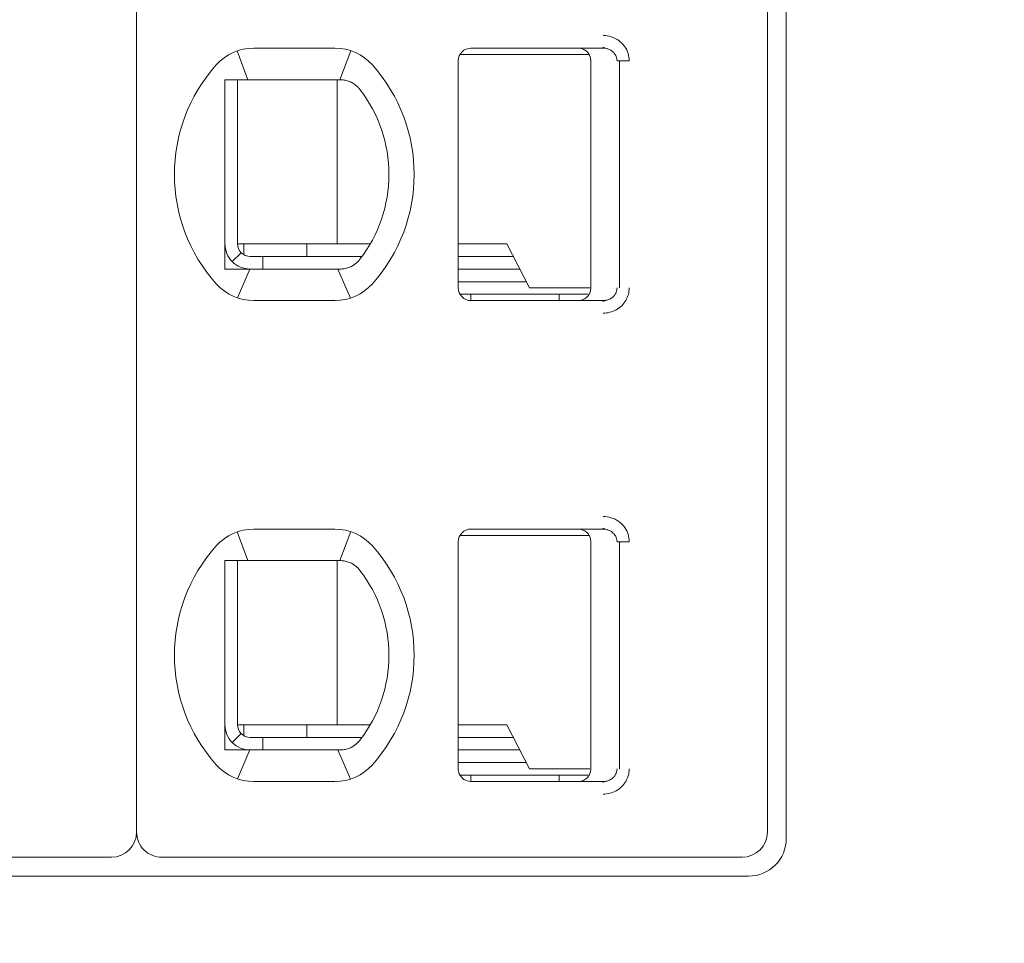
# Model space of a CAD drawing. Header units: millimetres. Extents: x -1114 to 1396, y -630 to 631.
# Tile 688 of 780: x 406.37 to 414.18, y 447.44 to 454.76. Entities that reach past the tile are written whole.
import ezdxf

# ---------------------------------------------------------------- set-up
doc = ezdxf.new("R2010")
doc.units = ezdxf.units.MM
doc.header["$MEASUREMENT"] = 0

msp = doc.modelspace()

# ---------------------------------------------------------------- linework, layer by layer
at = {"lineweight": 18}
for points, knots in [([(1038.9843, -629.7647), (1038.9843, -629.7647), (-1111.4882, -629.7647), (-1111.4882, -629.7647), (-1111.4882, -629.7647), (-1111.4882, -629.7647), (-1111.4882, 630.7883), (-1111.4882, 630.7883), (-1111.4882, 630.7883), (-1111.4882, 630.7883), (1038.9843, 630.7883), (1038.9843, 630.7883)], [0, 0, 0, 0, 0.333333, 0.333333, 0.333333, 0.333333, 0.666667, 0.666667, 0.666667, 0.666667, 1, 1, 1, 1]), ([(410.9963, 454.6334), (411.0183, 454.6335), (411.0395, 454.6303), (411.0606, 454.6235), (411.0606, 454.6235), (411.0817, 454.6167), (411.1027, 454.6065), (411.1213, 454.5928), (411.1213, 454.5928), (411.1398, 454.5792), (411.1559, 454.5623), (411.1681, 454.545), (411.1681, 454.545), (411.1803, 454.5278), (411.1886, 454.5103), (411.1944, 454.4918), (411.1944, 454.4918), (411.2001, 454.4732), (411.2032, 454.4537), (411.2034, 454.4334)], [0, 0, 0, 0, 0.2, 0.2, 0.2, 0.2, 0.4, 0.4, 0.4, 0.4, 0.6, 0.6, 0.6, 0.6, 0.8, 0.8, 0.8, 0.8, 1, 1, 1, 1]), ([(409.9489, 454.5334), (409.9224, 454.5334), (409.8969, 454.5228), (409.8782, 454.5041), (409.8782, 454.5041), (409.8594, 454.4853), (409.8489, 454.4599), (409.8489, 454.4334)], [0, 0, 0, 0, 0.5, 0.5, 0.5, 0.5, 1, 1, 1, 1]), ([(409.9489, 454.5334), (409.9224, 454.5334), (409.8969, 454.5228), (409.8782, 454.5041), (409.8782, 454.5041), (409.8594, 454.4853), (409.8489, 454.4599), (409.8489, 454.4334)], [0, 0, 0, 0, 0.5, 0.5, 0.5, 0.5, 1, 1, 1, 1]), ([(410.7989, 454.5334), (410.8094, 454.5334), (410.8199, 454.5317), (410.8299, 454.5285), (410.8299, 454.5285), (410.8398, 454.5252), (410.8493, 454.5204), (410.8578, 454.5142), (410.8578, 454.5142), (410.8662, 454.508), (410.8737, 454.5006), (410.8798, 454.4921), (410.8798, 454.4921), (410.886, 454.4836), (410.8908, 454.4741), (410.894, 454.4642), (410.894, 454.4642), (410.8972, 454.4542), (410.8989, 454.4438), (410.8989, 454.4334)], [0, 0, 0, 0, 0.2, 0.2, 0.2, 0.2, 0.4, 0.4, 0.4, 0.4, 0.6, 0.6, 0.6, 0.6, 0.8, 0.8, 0.8, 0.8, 1, 1, 1, 1]), ([(410.9963, 454.5334), (411.005, 454.5334), (411.0138, 454.5324), (411.0223, 454.5306), (411.0223, 454.5306), (411.0307, 454.5287), (411.0388, 454.526), (411.0465, 454.5225), (411.0465, 454.5225), (411.0541, 454.5189), (411.0613, 454.5146), (411.0678, 454.5096), (411.0678, 454.5096), (411.074, 454.5048), (411.0797, 454.4994), (411.0846, 454.4935), (411.0846, 454.4935), (411.0891, 454.4881), (411.093, 454.4822), (411.0963, 454.4759), (411.0963, 454.4759), (411.0995, 454.4697), (411.1021, 454.4631), (411.1038, 454.4563), (411.1038, 454.4563), (411.1058, 454.4488), (411.1068, 454.4411), (411.1068, 454.4334)], [0, 0, 0, 0, 0.142857, 0.142857, 0.142857, 0.142857, 0.285714, 0.285714, 0.285714, 0.285714, 0.428571, 0.428571, 0.428571, 0.428571, 0.571429, 0.571429, 0.571429, 0.571429, 0.714286, 0.714286, 0.714286, 0.714286, 0.857143, 0.857143, 0.857143, 0.857143, 1, 1, 1, 1]), ([(407.9989, 454.2834), (408.0056, 454.2834), (408.0124, 454.2834), (408.0192, 454.2834), (408.0192, 454.2834), (408.026, 454.2834), (408.0329, 454.2834), (408.0397, 454.2834), (408.0397, 454.2834), (408.0466, 454.2834), (408.0535, 454.2834), (408.0604, 454.2834)], [0, 0, 0, 0, 0.333333, 0.333333, 0.333333, 0.333333, 0.666667, 0.666667, 0.666667, 0.666667, 1, 1, 1, 1]), ([(407.9989, 454.2834), (407.9989, 454.2324), (407.9989, 454.18), (407.9989, 454.125), (407.9989, 454.125), (407.9989, 454.0976), (407.9989, 454.0695), (407.9989, 454.0405), (407.9989, 454.0405), (407.9989, 454.0261), (407.9989, 454.0114), (407.9989, 453.9965), (407.9989, 453.9965), (407.9989, 453.9815), (407.9989, 453.9664), (407.9989, 453.951), (407.9989, 453.951), (407.9989, 453.9202), (407.9989, 453.8887), (407.9989, 453.856), (407.9989, 453.856), (407.9989, 453.8233), (407.9989, 453.7894), (407.9989, 453.7541), (407.9989, 453.7541), (407.9989, 453.7364), (407.9989, 453.7185), (407.9989, 453.7004), (407.9989, 453.7004), (407.9989, 453.6823), (407.9989, 453.664), (407.9989, 453.6455), (407.9989, 453.6455), (407.9989, 453.627), (407.9989, 453.6082), (407.9989, 453.5893), (407.9989, 453.5893), (407.9989, 453.5703), (407.9989, 453.5511), (407.9989, 453.532), (407.9989, 453.532), (407.9989, 453.494), (407.9989, 453.4565), (407.9989, 453.4194), (407.9989, 453.4194), (407.9989, 453.4101), (407.9989, 453.4009), (407.9989, 453.3917), (407.9989, 453.3917), (407.9989, 453.3825), (407.9989, 453.3733), (407.9989, 453.3641), (407.9989, 453.3641), (407.9989, 453.3459), (407.9989, 453.3281), (407.9989, 453.3106), (407.9989, 453.3106), (407.9989, 453.2757), (407.9989, 453.242), (407.9989, 453.2094), (407.9989, 453.2094), (407.9989, 453.1931), (407.9989, 453.177), (407.9989, 453.1611), (407.9989, 453.1611), (407.9989, 453.1453), (407.9989, 453.1296), (407.9989, 453.1143), (407.9989, 453.1143), (407.9989, 453.0836), (407.9989, 453.054), (407.9989, 453.0253), (407.9989, 453.0253), (407.9989, 452.9965), (407.9989, 452.9685), (407.9989, 452.9412), (407.9989, 452.9412), (407.9989, 452.8865), (407.9989, 452.8342), (407.9989, 452.7834)], [0, 0, 0, 0, 0.05, 0.05, 0.05, 0.05, 0.1, 0.1, 0.1, 0.1, 0.15, 0.15, 0.15, 0.15, 0.2, 0.2, 0.2, 0.2, 0.25, 0.25, 0.25, 0.25, 0.3, 0.3, 0.3, 0.3, 0.35, 0.35, 0.35, 0.35, 0.4, 0.4, 0.4, 0.4, 0.45, 0.45, 0.45, 0.45, 0.5, 0.5, 0.5, 0.5, 0.55, 0.55, 0.55, 0.55, 0.6, 0.6, 0.6, 0.6, 0.65, 0.65, 0.65, 0.65, 0.7, 0.7, 0.7, 0.7, 0.75, 0.75, 0.75, 0.75, 0.8, 0.8, 0.8, 0.8, 0.85, 0.85, 0.85, 0.85, 0.9, 0.9, 0.9, 0.9, 0.95, 0.95, 0.95, 0.95, 1, 1, 1, 1]), ([(408.2281, 454.2834), (408.2229, 454.2834), (408.2177, 454.2834), (408.2124, 454.2834), (408.2124, 454.2834), (408.2072, 454.2834), (408.2019, 454.2834), (408.1965, 454.2834), (408.1965, 454.2834), (408.1911, 454.2834), (408.1856, 454.2834), (408.1799, 454.2834), (408.1799, 454.2834), (408.1742, 454.2834), (408.1684, 454.2834), (408.1625, 454.2834), (408.1625, 454.2834), (408.1565, 454.2834), (408.1504, 454.2834), (408.1441, 454.2834), (408.1441, 454.2834), (408.1378, 454.2834), (408.1314, 454.2834), (408.1248, 454.2834), (408.1248, 454.2834), (408.1182, 454.2834), (408.1115, 454.2834), (408.1045, 454.2834), (408.1045, 454.2834), (408.0976, 454.2834), (408.0904, 454.2834), (408.0831, 454.2834), (408.0831, 454.2834), (408.0757, 454.2834), (408.0681, 454.2834), (408.0604, 454.2834)], [0, 0, 0, 0, 0.111111, 0.111111, 0.111111, 0.111111, 0.222222, 0.222222, 0.222222, 0.222222, 0.333333, 0.333333, 0.333333, 0.333333, 0.444444, 0.444444, 0.444444, 0.444444, 0.555556, 0.555556, 0.555556, 0.555556, 0.666667, 0.666667, 0.666667, 0.666667, 0.777778, 0.777778, 0.777778, 0.777778, 0.888889, 0.888889, 0.888889, 0.888889, 1, 1, 1, 1]), ([(408.9113, 454.2834), (408.9066, 454.2834), (408.9019, 454.2834), (408.8972, 454.2834), (408.8972, 454.2834), (408.8926, 454.2834), (408.8879, 454.2834), (408.8833, 454.2834), (408.8833, 454.2834), (408.8787, 454.2834), (408.8742, 454.2834), (408.8697, 454.2834)], [0, 0, 0, 0, 0.333333, 0.333333, 0.333333, 0.333333, 0.666667, 0.666667, 0.666667, 0.666667, 1, 1, 1, 1]), ([(409.0089, 454.2579), (408.9986, 454.2637), (408.988, 454.2684), (408.9772, 454.2722), (408.9772, 454.2722), (408.9663, 454.276), (408.9554, 454.2788), (408.9443, 454.2806), (408.9443, 454.2806), (408.9333, 454.2825), (408.9222, 454.2834), (408.9113, 454.2834)], [0, 0, 0, 0, 0.333333, 0.333333, 0.333333, 0.333333, 0.666667, 0.666667, 0.666667, 0.666667, 1, 1, 1, 1]), ([(409.0696, 454.2056), (409.0643, 454.2124), (409.0585, 454.219), (409.0522, 454.2253), (409.0522, 454.2253), (409.0459, 454.2315), (409.0391, 454.2375), (409.0319, 454.2429), (409.0319, 454.2429), (409.0246, 454.2484), (409.017, 454.2534), (409.0089, 454.2579)], [0, 0, 0, 0, 0.333333, 0.333333, 0.333333, 0.333333, 0.666667, 0.666667, 0.666667, 0.666667, 1, 1, 1, 1]), ([(407.9989, 452.9834), (407.9989, 452.9303), (408.0199, 452.8795), (408.0575, 452.842), (408.0575, 452.842), (408.095, 452.8044), (408.1458, 452.7834), (408.1989, 452.7834)], [0, 0, 0, 0, 0.5, 0.5, 0.5, 0.5, 1, 1, 1, 1]), ([(408.0989, 452.9834), (408.0989, 452.9569), (408.1094, 452.9314), (408.1282, 452.9127), (408.1282, 452.9127), (408.1469, 452.8939), (408.1724, 452.8834), (408.1989, 452.8834)], [0, 0, 0, 0, 0.5, 0.5, 0.5, 0.5, 1, 1, 1, 1]), ([(409.0089, 452.8088), (409.0172, 452.8135), (409.0251, 452.8187), (409.0324, 452.8242), (409.0324, 452.8242), (409.0397, 452.8298), (409.0464, 452.8357), (409.0526, 452.8419), (409.0526, 452.8419), (409.0588, 452.8481), (409.0645, 452.8545), (409.0696, 452.8612)], [0, 0, 0, 0, 0.333333, 0.333333, 0.333333, 0.333333, 0.666667, 0.666667, 0.666667, 0.666667, 1, 1, 1, 1]), ([(407.9989, 452.7834), (408.0058, 452.7834), (408.0126, 452.7834), (408.0195, 452.7834), (408.0195, 452.7834), (408.0263, 452.7834), (408.0331, 452.7834), (408.04, 452.7834), (408.04, 452.7834), (408.0468, 452.7834), (408.0536, 452.7834), (408.0604, 452.7834)], [0, 0, 0, 0, 0.333333, 0.333333, 0.333333, 0.333333, 0.666667, 0.666667, 0.666667, 0.666667, 1, 1, 1, 1]), ([(408.0604, 452.7834), (408.0681, 452.7834), (408.0757, 452.7834), (408.0831, 452.7834), (408.0831, 452.7834), (408.0904, 452.7834), (408.0976, 452.7834), (408.1045, 452.7834), (408.1045, 452.7834), (408.1115, 452.7834), (408.1182, 452.7834), (408.1248, 452.7834), (408.1248, 452.7834), (408.1314, 452.7834), (408.1378, 452.7834), (408.1441, 452.7834), (408.1441, 452.7834), (408.1504, 452.7834), (408.1565, 452.7834), (408.1625, 452.7834), (408.1625, 452.7834), (408.1684, 452.7834), (408.1742, 452.7834), (408.1799, 452.7834), (408.1799, 452.7834), (408.1855, 452.7834), (408.1911, 452.7834), (408.1965, 452.7834), (408.1965, 452.7834), (408.2019, 452.7834), (408.2072, 452.7834), (408.2124, 452.7834), (408.2124, 452.7834), (408.2177, 452.7834), (408.2229, 452.7834), (408.2281, 452.7834)], [0, 0, 0, 0, 0.111111, 0.111111, 0.111111, 0.111111, 0.222222, 0.222222, 0.222222, 0.222222, 0.333333, 0.333333, 0.333333, 0.333333, 0.444444, 0.444444, 0.444444, 0.444444, 0.555556, 0.555556, 0.555556, 0.555556, 0.666667, 0.666667, 0.666667, 0.666667, 0.777778, 0.777778, 0.777778, 0.777778, 0.888889, 0.888889, 0.888889, 0.888889, 1, 1, 1, 1]), ([(408.8697, 452.7834), (408.8742, 452.7834), (408.8787, 452.7834), (408.8833, 452.7834), (408.8833, 452.7834), (408.8879, 452.7834), (408.8926, 452.7834), (408.8973, 452.7834), (408.8973, 452.7834), (408.9019, 452.7834), (408.9066, 452.7834), (408.9113, 452.7834)], [0, 0, 0, 0, 0.333333, 0.333333, 0.333333, 0.333333, 0.666667, 0.666667, 0.666667, 0.666667, 1, 1, 1, 1]), ([(409.0089, 452.8088), (408.9988, 452.8032), (408.9883, 452.7985), (408.9776, 452.7947), (408.9776, 452.7947), (408.9669, 452.7909), (408.9559, 452.7881), (408.9448, 452.7862), (408.9448, 452.7862), (408.9337, 452.7843), (408.9225, 452.7834), (408.9113, 452.7834)], [0, 0, 0, 0, 0.333333, 0.333333, 0.333333, 0.333333, 0.666667, 0.666667, 0.666667, 0.666667, 1, 1, 1, 1]), ([(409.8489, 452.6334), (409.8489, 452.6069), (409.8594, 452.5814), (409.8782, 452.5627), (409.8782, 452.5627), (409.8969, 452.5439), (409.9224, 452.5334), (409.9489, 452.5334)], [0, 0, 0, 0, 0.5, 0.5, 0.5, 0.5, 1, 1, 1, 1]), ([(409.8489, 452.6334), (409.8489, 452.6069), (409.8594, 452.5814), (409.8782, 452.5627), (409.8782, 452.5627), (409.8969, 452.5439), (409.9224, 452.5334), (409.9489, 452.5334)], [0, 0, 0, 0, 0.5, 0.5, 0.5, 0.5, 1, 1, 1, 1]), ([(410.8989, 452.6334), (410.8989, 452.6229), (410.8972, 452.6125), (410.894, 452.6026), (410.894, 452.6026), (410.8908, 452.5926), (410.886, 452.5832), (410.8798, 452.5747), (410.8798, 452.5747), (410.8737, 452.5662), (410.8663, 452.5588), (410.8578, 452.5526), (410.8578, 452.5526), (410.8494, 452.5465), (410.84, 452.5416), (410.83, 452.5383), (410.83, 452.5383), (410.82, 452.5351), (410.8095, 452.5334), (410.7989, 452.5334)], [0, 0, 0, 0, 0.2, 0.2, 0.2, 0.2, 0.4, 0.4, 0.4, 0.4, 0.6, 0.6, 0.6, 0.6, 0.8, 0.8, 0.8, 0.8, 1, 1, 1, 1]), ([(411.1068, 452.6334), (411.1068, 452.6249), (411.1056, 452.6164), (411.1032, 452.6082), (411.1032, 452.6082), (411.1009, 452.6), (411.0974, 452.5922), (411.0929, 452.5849), (411.0929, 452.5849), (411.0883, 452.5774), (411.0827, 452.5705), (411.0763, 452.5644), (411.0763, 452.5644), (411.0697, 452.5581), (411.0622, 452.5527), (411.0541, 452.5482), (411.0541, 452.5482), (411.0456, 452.5434), (411.0364, 452.5397), (411.0268, 452.5373), (411.0268, 452.5373), (411.0169, 452.5347), (411.0066, 452.5334), (410.9963, 452.5334)], [0, 0, 0, 0, 0.166667, 0.166667, 0.166667, 0.166667, 0.333333, 0.333333, 0.333333, 0.333333, 0.5, 0.5, 0.5, 0.5, 0.666667, 0.666667, 0.666667, 0.666667, 0.833333, 0.833333, 0.833333, 0.833333, 1, 1, 1, 1]), ([(411.2034, 452.6334), (411.2034, 452.616), (411.2011, 452.5992), (411.1966, 452.5827), (411.1966, 452.5827), (411.1921, 452.5661), (411.1852, 452.5498), (411.1764, 452.5347), (411.1764, 452.5347), (411.1676, 452.5196), (411.1568, 452.5057), (411.144, 452.4932), (411.144, 452.4932), (411.1311, 452.4806), (411.1162, 452.4695), (411.1005, 452.4606), (411.1005, 452.4606), (411.0848, 452.4517), (411.0683, 452.445), (411.051, 452.4405), (411.051, 452.4405), (411.0336, 452.4359), (411.0154, 452.4336), (410.9963, 452.4334)], [0, 0, 0, 0, 0.166667, 0.166667, 0.166667, 0.166667, 0.333333, 0.333333, 0.333333, 0.333333, 0.5, 0.5, 0.5, 0.5, 0.666667, 0.666667, 0.666667, 0.666667, 0.833333, 0.833333, 0.833333, 0.833333, 1, 1, 1, 1]), ([(410.9963, 450.8234), (411.0183, 450.8235), (411.0395, 450.8203), (411.0606, 450.8135), (411.0606, 450.8135), (411.0817, 450.8067), (411.1027, 450.7965), (411.1213, 450.7828), (411.1213, 450.7828), (411.1398, 450.7692), (411.1559, 450.7523), (411.1681, 450.735), (411.1681, 450.735), (411.1803, 450.7178), (411.1886, 450.7003), (411.1944, 450.6818), (411.1944, 450.6818), (411.2001, 450.6632), (411.2032, 450.6437), (411.2034, 450.6234)], [0, 0, 0, 0, 0.2, 0.2, 0.2, 0.2, 0.4, 0.4, 0.4, 0.4, 0.6, 0.6, 0.6, 0.6, 0.8, 0.8, 0.8, 0.8, 1, 1, 1, 1]), ([(409.9489, 450.7234), (409.9224, 450.7234), (409.8969, 450.7128), (409.8782, 450.6941), (409.8782, 450.6941), (409.8594, 450.6753), (409.8489, 450.6499), (409.8489, 450.6234)], [0, 0, 0, 0, 0.5, 0.5, 0.5, 0.5, 1, 1, 1, 1]), ([(409.9489, 450.7234), (409.9224, 450.7234), (409.8969, 450.7128), (409.8782, 450.6941), (409.8782, 450.6941), (409.8594, 450.6753), (409.8489, 450.6499), (409.8489, 450.6234)], [0, 0, 0, 0, 0.5, 0.5, 0.5, 0.5, 1, 1, 1, 1]), ([(410.7989, 450.7234), (410.8094, 450.7234), (410.8199, 450.7217), (410.8299, 450.7185), (410.8299, 450.7185), (410.8398, 450.7152), (410.8493, 450.7104), (410.8578, 450.7042), (410.8578, 450.7042), (410.8662, 450.698), (410.8737, 450.6906), (410.8798, 450.6821), (410.8798, 450.6821), (410.886, 450.6736), (410.8908, 450.6641), (410.894, 450.6542), (410.894, 450.6542), (410.8972, 450.6442), (410.8989, 450.6338), (410.8989, 450.6234)], [0, 0, 0, 0, 0.2, 0.2, 0.2, 0.2, 0.4, 0.4, 0.4, 0.4, 0.6, 0.6, 0.6, 0.6, 0.8, 0.8, 0.8, 0.8, 1, 1, 1, 1]), ([(410.9963, 450.7234), (411.005, 450.7234), (411.0138, 450.7224), (411.0223, 450.7206), (411.0223, 450.7206), (411.0307, 450.7187), (411.0388, 450.716), (411.0465, 450.7125), (411.0465, 450.7125), (411.0541, 450.7089), (411.0613, 450.7046), (411.0678, 450.6996), (411.0678, 450.6996), (411.074, 450.6948), (411.0797, 450.6894), (411.0846, 450.6835), (411.0846, 450.6835), (411.0891, 450.6781), (411.093, 450.6722), (411.0963, 450.6659), (411.0963, 450.6659), (411.0995, 450.6597), (411.1021, 450.6531), (411.1038, 450.6463), (411.1038, 450.6463), (411.1058, 450.6388), (411.1068, 450.6311), (411.1068, 450.6234)], [0, 0, 0, 0, 0.142857, 0.142857, 0.142857, 0.142857, 0.285714, 0.285714, 0.285714, 0.285714, 0.428571, 0.428571, 0.428571, 0.428571, 0.571429, 0.571429, 0.571429, 0.571429, 0.714286, 0.714286, 0.714286, 0.714286, 0.857143, 0.857143, 0.857143, 0.857143, 1, 1, 1, 1]), ([(407.9989, 450.4734), (408.0056, 450.4734), (408.0124, 450.4734), (408.0192, 450.4734), (408.0192, 450.4734), (408.026, 450.4734), (408.0329, 450.4734), (408.0397, 450.4734), (408.0397, 450.4734), (408.0466, 450.4734), (408.0535, 450.4734), (408.0604, 450.4734)], [0, 0, 0, 0, 0.333333, 0.333333, 0.333333, 0.333333, 0.666667, 0.666667, 0.666667, 0.666667, 1, 1, 1, 1]), ([(407.9989, 450.4734), (407.9989, 450.4224), (407.9989, 450.37), (407.9989, 450.315), (407.9989, 450.315), (407.9989, 450.2876), (407.9989, 450.2595), (407.9989, 450.2305), (407.9989, 450.2305), (407.9989, 450.2161), (407.9989, 450.2014), (407.9989, 450.1865), (407.9989, 450.1865), (407.9989, 450.1715), (407.9989, 450.1564), (407.9989, 450.141), (407.9989, 450.141), (407.9989, 450.1102), (407.9989, 450.0787), (407.9989, 450.046), (407.9989, 450.046), (407.9989, 450.0133), (407.9989, 449.9794), (407.9989, 449.9441), (407.9989, 449.9441), (407.9989, 449.9264), (407.9989, 449.9085), (407.9989, 449.8904), (407.9989, 449.8904), (407.9989, 449.8723), (407.9989, 449.854), (407.9989, 449.8355), (407.9989, 449.8355), (407.9989, 449.817), (407.9989, 449.7982), (407.9989, 449.7793), (407.9989, 449.7793), (407.9989, 449.7603), (407.9989, 449.7411), (407.9989, 449.722), (407.9989, 449.722), (407.9989, 449.684), (407.9989, 449.6465), (407.9989, 449.6094), (407.9989, 449.6094), (407.9989, 449.6001), (407.9989, 449.5909), (407.9989, 449.5817), (407.9989, 449.5817), (407.9989, 449.5725), (407.9989, 449.5633), (407.9989, 449.5541), (407.9989, 449.5541), (407.9989, 449.5359), (407.9989, 449.5181), (407.9989, 449.5006), (407.9989, 449.5006), (407.9989, 449.4657), (407.9989, 449.432), (407.9989, 449.3994), (407.9989, 449.3994), (407.9989, 449.3831), (407.9989, 449.367), (407.9989, 449.3511), (407.9989, 449.3511), (407.9989, 449.3353), (407.9989, 449.3196), (407.9989, 449.3043), (407.9989, 449.3043), (407.9989, 449.2736), (407.9989, 449.244), (407.9989, 449.2153), (407.9989, 449.2153), (407.9989, 449.1865), (407.9989, 449.1585), (407.9989, 449.1312), (407.9989, 449.1312), (407.9989, 449.0765), (407.9989, 449.0242), (407.9989, 448.9734)], [0, 0, 0, 0, 0.05, 0.05, 0.05, 0.05, 0.1, 0.1, 0.1, 0.1, 0.15, 0.15, 0.15, 0.15, 0.2, 0.2, 0.2, 0.2, 0.25, 0.25, 0.25, 0.25, 0.3, 0.3, 0.3, 0.3, 0.35, 0.35, 0.35, 0.35, 0.4, 0.4, 0.4, 0.4, 0.45, 0.45, 0.45, 0.45, 0.5, 0.5, 0.5, 0.5, 0.55, 0.55, 0.55, 0.55, 0.6, 0.6, 0.6, 0.6, 0.65, 0.65, 0.65, 0.65, 0.7, 0.7, 0.7, 0.7, 0.75, 0.75, 0.75, 0.75, 0.8, 0.8, 0.8, 0.8, 0.85, 0.85, 0.85, 0.85, 0.9, 0.9, 0.9, 0.9, 0.95, 0.95, 0.95, 0.95, 1, 1, 1, 1]), ([(408.2281, 450.4734), (408.2229, 450.4734), (408.2177, 450.4734), (408.2124, 450.4734), (408.2124, 450.4734), (408.2072, 450.4734), (408.2019, 450.4734), (408.1965, 450.4734), (408.1965, 450.4734), (408.1911, 450.4734), (408.1856, 450.4734), (408.1799, 450.4734), (408.1799, 450.4734), (408.1742, 450.4734), (408.1684, 450.4734), (408.1625, 450.4734), (408.1625, 450.4734), (408.1565, 450.4734), (408.1504, 450.4734), (408.1441, 450.4734), (408.1441, 450.4734), (408.1378, 450.4734), (408.1314, 450.4734), (408.1248, 450.4734), (408.1248, 450.4734), (408.1182, 450.4734), (408.1115, 450.4734), (408.1045, 450.4734), (408.1045, 450.4734), (408.0976, 450.4734), (408.0904, 450.4734), (408.0831, 450.4734), (408.0831, 450.4734), (408.0757, 450.4734), (408.0681, 450.4734), (408.0604, 450.4734)], [0, 0, 0, 0, 0.111111, 0.111111, 0.111111, 0.111111, 0.222222, 0.222222, 0.222222, 0.222222, 0.333333, 0.333333, 0.333333, 0.333333, 0.444444, 0.444444, 0.444444, 0.444444, 0.555556, 0.555556, 0.555556, 0.555556, 0.666667, 0.666667, 0.666667, 0.666667, 0.777778, 0.777778, 0.777778, 0.777778, 0.888889, 0.888889, 0.888889, 0.888889, 1, 1, 1, 1]), ([(408.9113, 450.4734), (408.9066, 450.4734), (408.9019, 450.4734), (408.8972, 450.4734), (408.8972, 450.4734), (408.8926, 450.4734), (408.8879, 450.4734), (408.8833, 450.4734), (408.8833, 450.4734), (408.8787, 450.4734), (408.8742, 450.4734), (408.8697, 450.4734)], [0, 0, 0, 0, 0.333333, 0.333333, 0.333333, 0.333333, 0.666667, 0.666667, 0.666667, 0.666667, 1, 1, 1, 1]), ([(409.0089, 450.4479), (408.9986, 450.4537), (408.988, 450.4584), (408.9772, 450.4622), (408.9772, 450.4622), (408.9663, 450.466), (408.9554, 450.4688), (408.9443, 450.4706), (408.9443, 450.4706), (408.9333, 450.4725), (408.9222, 450.4734), (408.9113, 450.4734)], [0, 0, 0, 0, 0.333333, 0.333333, 0.333333, 0.333333, 0.666667, 0.666667, 0.666667, 0.666667, 1, 1, 1, 1]), ([(409.0696, 450.3956), (409.0643, 450.4024), (409.0585, 450.409), (409.0522, 450.4153), (409.0522, 450.4153), (409.0459, 450.4215), (409.0391, 450.4275), (409.0319, 450.4329), (409.0319, 450.4329), (409.0246, 450.4384), (409.017, 450.4434), (409.0089, 450.4479)], [0, 0, 0, 0, 0.333333, 0.333333, 0.333333, 0.333333, 0.666667, 0.666667, 0.666667, 0.666667, 1, 1, 1, 1]), ([(407.9989, 449.1734), (407.9989, 449.1203), (408.0199, 449.0695), (408.0575, 449.032), (408.0575, 449.032), (408.095, 448.9944), (408.1458, 448.9734), (408.1989, 448.9734)], [0, 0, 0, 0, 0.5, 0.5, 0.5, 0.5, 1, 1, 1, 1]), ([(408.0989, 449.1734), (408.0989, 449.1469), (408.1094, 449.1214), (408.1282, 449.1027), (408.1282, 449.1027), (408.1469, 449.0839), (408.1724, 449.0734), (408.1989, 449.0734)], [0, 0, 0, 0, 0.5, 0.5, 0.5, 0.5, 1, 1, 1, 1]), ([(409.0089, 448.9988), (408.9988, 448.9932), (408.9883, 448.9885), (408.9776, 448.9847), (408.9776, 448.9847), (408.9669, 448.9809), (408.9559, 448.9781), (408.9448, 448.9762), (408.9448, 448.9762), (408.9337, 448.9743), (408.9225, 448.9734), (408.9113, 448.9734)], [0, 0, 0, 0, 0.333333, 0.333333, 0.333333, 0.333333, 0.666667, 0.666667, 0.666667, 0.666667, 1, 1, 1, 1]), ([(409.0089, 448.9988), (409.0172, 449.0035), (409.0251, 449.0087), (409.0324, 449.0142), (409.0324, 449.0142), (409.0397, 449.0198), (409.0464, 449.0257), (409.0526, 449.0319), (409.0526, 449.0319), (409.0588, 449.0381), (409.0645, 449.0445), (409.0696, 449.0512)], [0, 0, 0, 0, 0.333333, 0.333333, 0.333333, 0.333333, 0.666667, 0.666667, 0.666667, 0.666667, 1, 1, 1, 1]), ([(407.9989, 448.9734), (408.0058, 448.9734), (408.0126, 448.9734), (408.0195, 448.9734), (408.0195, 448.9734), (408.0263, 448.9734), (408.0331, 448.9734), (408.04, 448.9734), (408.04, 448.9734), (408.0468, 448.9734), (408.0536, 448.9734), (408.0604, 448.9734)], [0, 0, 0, 0, 0.333333, 0.333333, 0.333333, 0.333333, 0.666667, 0.666667, 0.666667, 0.666667, 1, 1, 1, 1]), ([(408.0604, 448.9734), (408.0681, 448.9734), (408.0757, 448.9734), (408.0831, 448.9734), (408.0831, 448.9734), (408.0904, 448.9734), (408.0976, 448.9734), (408.1045, 448.9734), (408.1045, 448.9734), (408.1115, 448.9734), (408.1182, 448.9734), (408.1248, 448.9734), (408.1248, 448.9734), (408.1314, 448.9734), (408.1378, 448.9734), (408.1441, 448.9734), (408.1441, 448.9734), (408.1504, 448.9734), (408.1565, 448.9734), (408.1625, 448.9734), (408.1625, 448.9734), (408.1684, 448.9734), (408.1742, 448.9734), (408.1799, 448.9734), (408.1799, 448.9734), (408.1855, 448.9734), (408.1911, 448.9734), (408.1965, 448.9734), (408.1965, 448.9734), (408.2019, 448.9734), (408.2072, 448.9734), (408.2124, 448.9734), (408.2124, 448.9734), (408.2177, 448.9734), (408.2229, 448.9734), (408.2281, 448.9734)], [0, 0, 0, 0, 0.111111, 0.111111, 0.111111, 0.111111, 0.222222, 0.222222, 0.222222, 0.222222, 0.333333, 0.333333, 0.333333, 0.333333, 0.444444, 0.444444, 0.444444, 0.444444, 0.555556, 0.555556, 0.555556, 0.555556, 0.666667, 0.666667, 0.666667, 0.666667, 0.777778, 0.777778, 0.777778, 0.777778, 0.888889, 0.888889, 0.888889, 0.888889, 1, 1, 1, 1]), ([(408.8697, 448.9734), (408.8742, 448.9734), (408.8787, 448.9734), (408.8833, 448.9734), (408.8833, 448.9734), (408.8879, 448.9734), (408.8926, 448.9734), (408.8973, 448.9734), (408.8973, 448.9734), (408.9019, 448.9734), (408.9066, 448.9734), (408.9113, 448.9734)], [0, 0, 0, 0, 0.333333, 0.333333, 0.333333, 0.333333, 0.666667, 0.666667, 0.666667, 0.666667, 1, 1, 1, 1]), ([(409.8489, 448.8234), (409.8489, 448.7969), (409.8594, 448.7714), (409.8782, 448.7527), (409.8782, 448.7527), (409.8969, 448.7339), (409.9224, 448.7234), (409.9489, 448.7234)], [0, 0, 0, 0, 0.5, 0.5, 0.5, 0.5, 1, 1, 1, 1]), ([(409.8489, 448.8234), (409.8489, 448.7969), (409.8594, 448.7714), (409.8782, 448.7527), (409.8782, 448.7527), (409.8969, 448.7339), (409.9224, 448.7234), (409.9489, 448.7234)], [0, 0, 0, 0, 0.5, 0.5, 0.5, 0.5, 1, 1, 1, 1]), ([(410.8989, 448.8234), (410.8989, 448.8129), (410.8972, 448.8025), (410.894, 448.7926), (410.894, 448.7926), (410.8908, 448.7826), (410.886, 448.7732), (410.8798, 448.7647), (410.8798, 448.7647), (410.8737, 448.7562), (410.8663, 448.7488), (410.8578, 448.7426), (410.8578, 448.7426), (410.8494, 448.7365), (410.84, 448.7316), (410.83, 448.7283), (410.83, 448.7283), (410.82, 448.7251), (410.8095, 448.7234), (410.7989, 448.7234)], [0, 0, 0, 0, 0.2, 0.2, 0.2, 0.2, 0.4, 0.4, 0.4, 0.4, 0.6, 0.6, 0.6, 0.6, 0.8, 0.8, 0.8, 0.8, 1, 1, 1, 1]), ([(411.1068, 448.8234), (411.1068, 448.8149), (411.1056, 448.8064), (411.1032, 448.7982), (411.1032, 448.7982), (411.1009, 448.79), (411.0974, 448.7822), (411.0929, 448.7749), (411.0929, 448.7749), (411.0883, 448.7674), (411.0827, 448.7605), (411.0763, 448.7544), (411.0763, 448.7544), (411.0697, 448.7481), (411.0622, 448.7427), (411.0541, 448.7382), (411.0541, 448.7382), (411.0456, 448.7334), (411.0364, 448.7297), (411.0268, 448.7273), (411.0268, 448.7273), (411.0169, 448.7247), (411.0066, 448.7234), (410.9963, 448.7234)], [0, 0, 0, 0, 0.166667, 0.166667, 0.166667, 0.166667, 0.333333, 0.333333, 0.333333, 0.333333, 0.5, 0.5, 0.5, 0.5, 0.666667, 0.666667, 0.666667, 0.666667, 0.833333, 0.833333, 0.833333, 0.833333, 1, 1, 1, 1]), ([(411.2034, 448.8234), (411.2034, 448.806), (411.2011, 448.7892), (411.1966, 448.7727), (411.1966, 448.7727), (411.1921, 448.7561), (411.1852, 448.7398), (411.1764, 448.7247), (411.1764, 448.7247), (411.1676, 448.7096), (411.1568, 448.6957), (411.144, 448.6832), (411.144, 448.6832), (411.1311, 448.6706), (411.1162, 448.6595), (411.1005, 448.6506), (411.1005, 448.6506), (411.0848, 448.6417), (411.0683, 448.635), (411.051, 448.6305), (411.051, 448.6305), (411.0336, 448.6259), (411.0154, 448.6236), (410.9963, 448.6234)], [0, 0, 0, 0, 0.166667, 0.166667, 0.166667, 0.166667, 0.333333, 0.333333, 0.333333, 0.333333, 0.5, 0.5, 0.5, 0.5, 0.666667, 0.666667, 0.666667, 0.666667, 0.833333, 0.833333, 0.833333, 0.833333, 1, 1, 1, 1]), ([(407.2989, 448.3234), (407.2989, 448.2703), (407.3199, 448.2195), (407.3575, 448.182), (407.3575, 448.182), (407.395, 448.1444), (407.4458, 448.1234), (407.4989, 448.1234)], [0, 0, 0, 0, 0.5, 0.5, 0.5, 0.5, 1, 1, 1, 1])]:
    msp.add_open_spline(points, degree=3, knots=knots, dxfattribs=at)
for points in [[(412.4489, 458.7934), (412.4489, 458.7934), (412.4489, 448.2734), (412.4489, 448.2734)], [(407.2989, 458.7434), (407.2989, 458.7434), (407.2989, 448.3234), (407.2989, 448.3234)], [(407.2989, 458.7434), (407.2989, 458.7434), (407.2989, 448.3234), (407.2989, 448.3234)], [(412.2989, 458.7434), (412.2989, 458.7434), (412.2989, 448.3234), (412.2989, 448.3234)], [(410.9952, 454.5403), (410.9952, 454.5403), (411.0389, 454.5256), (411.0389, 454.5256)], [(408.2281, 454.5334), (408.1142, 454.5334), (408.0058, 454.4849), (407.9299, 454.4)], [(408.2281, 454.5334), (408.1142, 454.5334), (408.0058, 454.4849), (407.9299, 454.4)], [(408.0973, 454.5114), (408.0973, 454.5114), (408.1818, 454.2834), (408.1818, 454.2834)], [(408.2281, 454.5334), (408.2281, 454.5334), (408.8697, 454.5334), (408.8697, 454.5334)], [(408.2281, 454.5334), (408.2281, 454.5334), (408.8697, 454.5334), (408.8697, 454.5334)], [(409.1678, 454.4), (409.092, 454.4849), (408.9835, 454.5334), (408.8697, 454.5334)], [(409.1678, 454.4), (409.092, 454.4849), (408.9835, 454.5334), (408.8697, 454.5334)], [(408.9961, 454.5129), (408.9961, 454.5129), (408.9106, 454.2834), (408.9106, 454.2834)], [(410.5298, 454.4834), (410.5298, 454.4834), (409.8623, 454.4834), (409.8623, 454.4834)], [(409.9489, 454.5334), (409.9489, 454.5334), (410.9963, 454.5334), (410.9963, 454.5334)], [(409.9489, 454.5334), (409.9489, 454.5334), (410.9963, 454.5334), (410.9963, 454.5334)], [(410.879, 454.4834), (410.879, 454.4834), (410.5298, 454.4834), (410.5298, 454.4834)], [(407.9299, 454.4), (407.4885, 453.9066), (407.4885, 453.1602), (407.9299, 452.6667)], [(407.9299, 454.4), (407.4885, 453.9066), (407.4885, 453.1602), (407.9299, 452.6667)], [(409.1678, 452.6667), (409.6092, 453.1602), (409.6092, 453.9066), (409.1678, 454.4)], [(409.1678, 452.6667), (409.6092, 453.1602), (409.6092, 453.9066), (409.1678, 454.4)], [(409.8489, 452.6334), (409.8489, 452.6334), (409.8489, 454.4334), (409.8489, 454.4334)], [(409.8489, 452.6334), (409.8489, 452.6334), (409.8489, 454.4334), (409.8489, 454.4334)], [(410.8989, 452.6334), (410.8989, 452.6334), (410.8989, 454.4334), (410.8989, 454.4334)], [(411.1068, 454.4334), (411.1068, 454.4334), (411.2034, 454.4334), (411.2034, 454.4334)], [(411.1266, 452.6334), (411.1266, 452.6334), (411.1266, 454.4334), (411.1266, 454.4334)], [(408.0989, 454.2834), (408.0989, 454.2834), (408.0989, 452.9834), (408.0989, 452.9834)], [(408.8697, 454.2834), (408.8697, 454.2834), (408.2281, 454.2834), (408.2281, 454.2834)], [(408.888, 454.2834), (408.888, 454.2834), (408.888, 452.9834), (408.888, 452.9834)], [(409.2989, 453.5334), (409.2989, 453.7766), (409.2182, 454.013), (409.0696, 454.2056)], [(409.0696, 452.8612), (409.2182, 453.0537), (409.2989, 453.2901), (409.2989, 453.5334)], [(408.0989, 452.9834), (408.0989, 452.9834), (408.8584, 452.9834), (408.8584, 452.9834)], [(408.1489, 452.8968), (408.1489, 452.8968), (408.1489, 452.9834), (408.1489, 452.9834)], [(408.6489, 452.8834), (408.6489, 452.8834), (408.6489, 452.9834), (408.6489, 452.9834)], [(408.8584, 452.9834), (408.8584, 452.9834), (408.9092, 452.9834), (408.9092, 452.9834)], [(409.1515, 452.9834), (409.1515, 452.9834), (408.9092, 452.9834), (408.9092, 452.9834)], [(410.2332, 452.9834), (410.2332, 452.9834), (409.8489, 452.9834), (409.8489, 452.9834)], [(410.4137, 452.6334), (410.4137, 452.6334), (410.2332, 452.9834), (410.2332, 452.9834)], [(408.1282, 452.9127), (408.1282, 452.9127), (408.0575, 452.842), (408.0575, 452.842)], [(408.2989, 452.8834), (408.2989, 452.8834), (408.1989, 452.8834), (408.1989, 452.8834)], [(408.2989, 452.8834), (408.2989, 452.8834), (408.2989, 452.7834), (408.2989, 452.7834)], [(408.2989, 452.8834), (408.2989, 452.8834), (409.0863, 452.8834), (409.0863, 452.8834)], [(409.8489, 452.8834), (409.8489, 452.8834), (410.2848, 452.8834), (410.2848, 452.8834)], [(408.0983, 452.555), (408.0983, 452.555), (408.1957, 452.7834), (408.1957, 452.7834)], [(408.2281, 452.7834), (408.2281, 452.7834), (408.8697, 452.7834), (408.8697, 452.7834)], [(408.9939, 452.5532), (408.9939, 452.5532), (408.8928, 452.7834), (408.8928, 452.7834)], [(410.3364, 452.7834), (410.3364, 452.7834), (409.8489, 452.7834), (409.8489, 452.7834)], [(407.9299, 452.6667), (408.0058, 452.5819), (408.1142, 452.5334), (408.2281, 452.5334)], [(407.9299, 452.6667), (408.0058, 452.5819), (408.1142, 452.5334), (408.2281, 452.5334)], [(408.8697, 452.5334), (408.9835, 452.5334), (409.092, 452.5819), (409.1678, 452.6667)], [(408.8697, 452.5334), (408.9835, 452.5334), (409.092, 452.5819), (409.1678, 452.6667)], [(410.3879, 452.6834), (410.3879, 452.6834), (409.8489, 452.6834), (409.8489, 452.6834)], [(410.4137, 452.6334), (410.4137, 452.6334), (410.5298, 452.6334), (410.5298, 452.6334)], [(410.5298, 452.6334), (410.5298, 452.6334), (410.8923, 452.6334), (410.8923, 452.6334)], [(408.2281, 452.5334), (408.2281, 452.5334), (408.8697, 452.5334), (408.8697, 452.5334)], [(408.8697, 452.5334), (408.8697, 452.5334), (408.2281, 452.5334), (408.2281, 452.5334)], [(410.8754, 452.5834), (410.8754, 452.5834), (409.8623, 452.5834), (409.8623, 452.5834)], [(409.9489, 452.5334), (409.9489, 452.5334), (409.9489, 452.5834), (409.9489, 452.5834)], [(409.9489, 452.5334), (409.9489, 452.5334), (410.9963, 452.5334), (410.9963, 452.5334)], [(409.9489, 452.5334), (409.9489, 452.5334), (410.9963, 452.5334), (410.9963, 452.5334)], [(410.6489, 452.5834), (410.6489, 452.5834), (410.6489, 452.5334), (410.6489, 452.5334)], [(411.0185, 452.5355), (411.0185, 452.5355), (410.9952, 452.5265), (410.9952, 452.5265)], [(410.9963, 452.5266), (410.9963, 452.5266), (410.9963, 452.5334), (410.9963, 452.5334)], [(408.2281, 450.7234), (408.1142, 450.7234), (408.0058, 450.6749), (407.9299, 450.59)], [(408.2281, 450.7234), (408.1142, 450.7234), (408.0058, 450.6749), (407.9299, 450.59)], [(408.2281, 450.7234), (408.2281, 450.7234), (408.8697, 450.7234), (408.8697, 450.7234)], [(408.2281, 450.7234), (408.2281, 450.7234), (408.8697, 450.7234), (408.8697, 450.7234)], [(409.1678, 450.59), (409.092, 450.6749), (408.9835, 450.7234), (408.8697, 450.7234)], [(409.1678, 450.59), (409.092, 450.6749), (408.9835, 450.7234), (408.8697, 450.7234)], [(409.9489, 450.7234), (409.9489, 450.7234), (410.9963, 450.7234), (410.9963, 450.7234)], [(409.9489, 450.7234), (409.9489, 450.7234), (410.9963, 450.7234), (410.9963, 450.7234)], [(410.9952, 450.7303), (410.9952, 450.7303), (411.0389, 450.7156), (411.0389, 450.7156)], [(408.0973, 450.7014), (408.0973, 450.7014), (408.1818, 450.4734), (408.1818, 450.4734)], [(408.9961, 450.7029), (408.9961, 450.7029), (408.9106, 450.4734), (408.9106, 450.4734)], [(410.5298, 450.6734), (410.5298, 450.6734), (409.8623, 450.6734), (409.8623, 450.6734)], [(410.879, 450.6734), (410.879, 450.6734), (410.5298, 450.6734), (410.5298, 450.6734)], [(407.9299, 450.59), (407.4885, 450.0966), (407.4885, 449.3502), (407.9299, 448.8567)], [(407.9299, 450.59), (407.4885, 450.0966), (407.4885, 449.3502), (407.9299, 448.8567)], [(409.1678, 448.8567), (409.6092, 449.3502), (409.6092, 450.0966), (409.1678, 450.59)], [(409.1678, 448.8567), (409.6092, 449.3502), (409.6092, 450.0966), (409.1678, 450.59)], [(409.8489, 448.8234), (409.8489, 448.8234), (409.8489, 450.6234), (409.8489, 450.6234)], [(409.8489, 448.8234), (409.8489, 448.8234), (409.8489, 450.6234), (409.8489, 450.6234)], [(410.8989, 448.8234), (410.8989, 448.8234), (410.8989, 450.6234), (410.8989, 450.6234)], [(411.1068, 450.6234), (411.1068, 450.6234), (411.2034, 450.6234), (411.2034, 450.6234)], [(411.1266, 448.8234), (411.1266, 448.8234), (411.1266, 450.6234), (411.1266, 450.6234)], [(408.0989, 450.4734), (408.0989, 450.4734), (408.0989, 449.1734), (408.0989, 449.1734)], [(408.8697, 450.4734), (408.8697, 450.4734), (408.2281, 450.4734), (408.2281, 450.4734)], [(408.888, 450.4734), (408.888, 450.4734), (408.888, 449.1734), (408.888, 449.1734)], [(409.2989, 449.7234), (409.2989, 449.9666), (409.2182, 450.203), (409.0696, 450.3956)], [(409.0696, 449.0512), (409.2182, 449.2437), (409.2989, 449.4801), (409.2989, 449.7234)], [(408.0989, 449.1734), (408.0989, 449.1734), (408.8584, 449.1734), (408.8584, 449.1734)], [(408.1489, 449.0868), (408.1489, 449.0868), (408.1489, 449.1734), (408.1489, 449.1734)], [(408.6489, 449.0734), (408.6489, 449.0734), (408.6489, 449.1734), (408.6489, 449.1734)], [(408.8584, 449.1734), (408.8584, 449.1734), (408.9092, 449.1734), (408.9092, 449.1734)], [(409.1515, 449.1734), (409.1515, 449.1734), (408.9092, 449.1734), (408.9092, 449.1734)], [(410.2332, 449.1734), (410.2332, 449.1734), (409.8489, 449.1734), (409.8489, 449.1734)], [(410.4137, 448.8234), (410.4137, 448.8234), (410.2332, 449.1734), (410.2332, 449.1734)], [(408.1282, 449.1027), (408.1282, 449.1027), (408.0575, 449.032), (408.0575, 449.032)], [(408.2989, 449.0734), (408.2989, 449.0734), (408.1989, 449.0734), (408.1989, 449.0734)], [(408.2989, 449.0734), (408.2989, 449.0734), (409.0863, 449.0734), (409.0863, 449.0734)], [(408.2989, 449.0734), (408.2989, 449.0734), (408.2989, 448.9734), (408.2989, 448.9734)], [(409.8489, 449.0734), (409.8489, 449.0734), (410.2848, 449.0734), (410.2848, 449.0734)], [(408.0983, 448.745), (408.0983, 448.745), (408.1957, 448.9734), (408.1957, 448.9734)], [(408.2281, 448.9734), (408.2281, 448.9734), (408.8697, 448.9734), (408.8697, 448.9734)], [(408.9939, 448.7432), (408.9939, 448.7432), (408.8928, 448.9734), (408.8928, 448.9734)], [(410.3364, 448.9734), (410.3364, 448.9734), (409.8489, 448.9734), (409.8489, 448.9734)], [(407.9299, 448.8567), (408.0058, 448.7719), (408.1142, 448.7234), (408.2281, 448.7234)], [(407.9299, 448.8567), (408.0058, 448.7719), (408.1142, 448.7234), (408.2281, 448.7234)], [(408.8697, 448.7234), (408.9835, 448.7234), (409.092, 448.7719), (409.1678, 448.8567)], [(408.8697, 448.7234), (408.9835, 448.7234), (409.092, 448.7719), (409.1678, 448.8567)], [(410.3879, 448.8734), (410.3879, 448.8734), (409.8489, 448.8734), (409.8489, 448.8734)], [(410.8754, 448.7734), (410.8754, 448.7734), (409.8623, 448.7734), (409.8623, 448.7734)], [(409.9489, 448.7234), (409.9489, 448.7234), (409.9489, 448.7734), (409.9489, 448.7734)], [(410.4137, 448.8234), (410.4137, 448.8234), (410.5298, 448.8234), (410.5298, 448.8234)], [(410.5298, 448.8234), (410.5298, 448.8234), (410.8923, 448.8234), (410.8923, 448.8234)], [(410.6489, 448.7734), (410.6489, 448.7734), (410.6489, 448.7234), (410.6489, 448.7234)], [(408.2281, 448.7234), (408.2281, 448.7234), (408.8697, 448.7234), (408.8697, 448.7234)], [(408.8697, 448.7234), (408.8697, 448.7234), (408.2281, 448.7234), (408.2281, 448.7234)], [(409.9489, 448.7234), (409.9489, 448.7234), (410.9963, 448.7234), (410.9963, 448.7234)], [(409.9489, 448.7234), (409.9489, 448.7234), (410.9963, 448.7234), (410.9963, 448.7234)], [(411.0185, 448.7255), (411.0185, 448.7255), (410.9952, 448.7165), (410.9952, 448.7165)], [(410.9963, 448.7166), (410.9963, 448.7166), (410.9963, 448.7234), (410.9963, 448.7234)], [(407.0989, 448.1234), (407.2093, 448.1234), (407.2989, 448.2129), (407.2989, 448.3234)], [(412.0989, 448.1234), (412.2093, 448.1234), (412.2989, 448.2129), (412.2989, 448.3234)], [(412.1489, 447.9734), (412.3146, 447.9734), (412.4489, 448.1077), (412.4489, 448.2734)], [(402.4989, 448.1234), (402.4989, 448.1234), (407.0989, 448.1234), (407.0989, 448.1234)], [(407.4989, 448.1234), (407.4989, 448.1234), (412.0989, 448.1234), (412.0989, 448.1234)], [(412.1489, 447.9734), (412.1489, 447.9734), (372.4489, 447.9734), (372.4489, 447.9734)]]:
    msp.add_open_spline(points, degree=3, dxfattribs=at)

doc.saveas('drawing.dxf')
